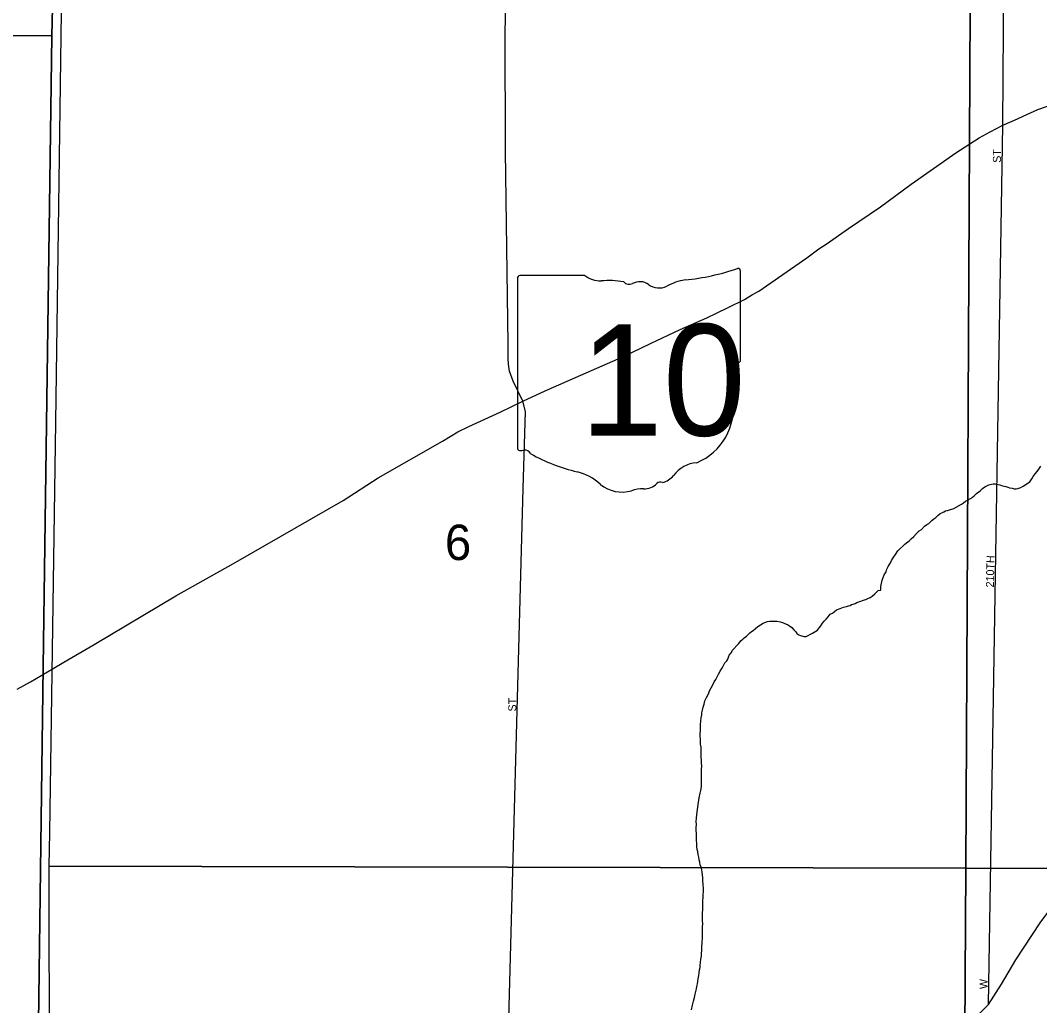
# Model space of a CAD drawing. Extents: x 2010165 to 2382125, y 1060529 to 1407316.
# Drawn here: x 2139850 to 2146217, y 1250703 to 1256857 of the extents above; entities that cross this region are included whole.
import ezdxf

# ---------------------------------------------------------------- set-up
doc = ezdxf.new("R2010")
doc.units = 0
for name, color, linetype in [('GM_X_City_Street', 7, 'Continuous'), ('GM_X_City_Street_Text', 7, 'Continuous'), ('GM_X_Corporation', 7, 'Continuous'), ('GM_X_Minor_River', 7, 'Continuous'), ('GM_X_Section', 7, 'Continuous'), ('GM_X_Section_Text', 7, 'Continuous'), ('GM_X_State_Location', 7, 'Continuous'), ('GM_X_State_Route', 7, 'Continuous'), ('GM_X_State_Shield', 7, 'Continuous')]:
    doc.layers.add(name, color=color, linetype=linetype)

msp = doc.modelspace()

# ---------------------------------------------------------------- linework, layer by layer
at = {"layer": 'GM_X_City_Street'}
for points in [[(2145986, 1256203.6), (2145993.8, 1257100.6), (2145959.9, 1257204.5), (2145991.2, 1261778.1)], [(2142989.1, 1254478.1), (2142929.1, 1254604.2), (2142905.5, 1254667.3), (2142899.2, 1254709.9), (2142896, 1254746.1), (2142897.6, 1254832.9), (2142880, 1256040.3), (2142877.6, 1256787.9), (2142889.9, 1257250.7)], [(2145896.5, 1250711.4), (2145986, 1256203.6)], [(2142849.3, 1248695), (2142990.6, 1253934.3), (2143004.8, 1254415.1), (2142989.1, 1254478.1)], [(2143466.6, 1248591.1), (2144705.3, 1249664), (2145420.2, 1250262.4), (2145633.3, 1250470), (2145791.9, 1250605.6), (2145896.5, 1250711.4), (2145979.1, 1250837.3), (2146067.9, 1250989.3), (2146219, 1251221.2), (2146335.9, 1251375.9), (2146504.5, 1251526.7), (2146723.4, 1251718.2), (2146818.4, 1251787)]]:
    msp.add_lwpolyline(points, dxfattribs=at)
at = {"layer": 'GM_X_Corporation'}
for points in [[(2140063.6, 1257468.8), (2140046.9, 1256760.6), (2137606.4, 1256780.5), (2137600.8, 1256668.1), (2134957.2, 1256693.9), (2134883.7, 1254009.9), (2132300.2, 1254032), (2132279.6, 1253153.3), (2132271.1, 1252778.2), (2132262.1, 1252535.5), (2132230.3, 1251466.2), (2124149.1, 1251538.9)], [(2139898.6, 1245676.5), (2139992.1, 1252819.5), (2140046.9, 1256760.6), (2140063.6, 1257468.8)], [(2124149.1, 1251538.9), (2132230.3, 1251466.2), (2132262.1, 1252535.5), (2132271.1, 1252778.2), (2132279.6, 1253153.3), (2132300.2, 1254032), (2134883.7, 1254009.9), (2134957.2, 1256693.9), (2137600.8, 1256668.1), (2137606.4, 1256780.5), (2140046.9, 1256760.6), (2139992.1, 1252819.5), (2139898.6, 1245676.5), (2139872.9, 1244267.3)]]:
    msp.add_lwpolyline(points, dxfattribs=at)
at = {"layer": 'GM_X_Minor_River'}
for points in [[(2146129.9, 1253958.6), (2146145.8, 1253968.9), (2146155.7, 1253975.1), (2146167.4, 1253993.4), (2146177.2, 1254007.6), (2146188.9, 1254025.9), (2146200.7, 1254040.2), (2146212.4, 1254054.5), (2146224.1, 1254072.8)], [(2144744.9, 1253008.8), (2144759, 1253009.1), (2144798.7, 1253029.9), (2144818.5, 1253042.3), (2144828.5, 1253048.5), (2144842.2, 1253064.8), (2144850, 1253075), (2144859.8, 1253091.3), (2144871.5, 1253105.6), (2144883.4, 1253117.8), (2144895.1, 1253132.1), (2144908.9, 1253148.4), (2144922.8, 1253154.7), (2144932.7, 1253162.9), (2144948.5, 1253175.3), (2144970.4, 1253183.7), (2144992.3, 1253192.2), (2145010.3, 1253196.5), (2145022.3, 1253200.8), (2145032.3, 1253203), (2145042.2, 1253209.2), (2145052.2, 1253211.4), (2145064.1, 1253215.6), (2145074.1, 1253221.8), (2145088, 1253226.1), (2145100, 1253230.4), (2145109.9, 1253234.6), (2145121.9, 1253238.8), (2145131.9, 1253241), (2145143.8, 1253247.2), (2145157.8, 1253253.5), (2145171.6, 1253261.8), (2145187.4, 1253276.2), (2145209.1, 1253296.7), (2145225.1, 1253299), (2145224.7, 1253321.1), (2145234, 1253361.4), (2145245.5, 1253393.7), (2145257.1, 1253414), (2145262.8, 1253430.2), (2145270.6, 1253446.4), (2145284.2, 1253468.7), (2145291.9, 1253482.9), (2145301.6, 1253501.1), (2145315.3, 1253521.5), (2145330.9, 1253543.9), (2145374.3, 1253584.8), (2145384.2, 1253593.1), (2145402, 1253607.4), (2145413.8, 1253619.7), (2145431.6, 1253634.1), (2145447.3, 1253652.5), (2145465.1, 1253668.9), (2145479, 1253677.2), (2145496.7, 1253697.6), (2145512.5, 1253707.9), (2145524.4, 1253714.1), (2145534.3, 1253724.4), (2145544.2, 1253732.6), (2145556, 1253744.9), (2145567.9, 1253753.1), (2145581.7, 1253765.4), (2145595.5, 1253777.7), (2145605.5, 1253781.9), (2145617.4, 1253788.2), (2145629.3, 1253794.4), (2145641.3, 1253796.7), (2145659.2, 1253803), (2145669.2, 1253805.2), (2145681.2, 1253809.5), (2145728.9, 1253836.5), (2145740.7, 1253844.7), (2145754.6, 1253855), (2145770.5, 1253863.4), (2145784.4, 1253871.7), (2145798.3, 1253880), (2145808.2, 1253888.2), (2145821.9, 1253902.5), (2145837.8, 1253912.8), (2145847.7, 1253921.1), (2145859.5, 1253933.3), (2145873.3, 1253943.6), (2145887.3, 1253949.9), (2145899.2, 1253956.2), (2145915.2, 1253960.5), (2145927.2, 1253962.7), (2145941.2, 1253963), (2145957.3, 1253959.3), (2145967.4, 1253955.4), (2145977.6, 1253951.6), (2145993.7, 1253947.9), (2146005.7, 1253946.2), (2146017.9, 1253942.4), (2146028, 1253938.6), (2146044.1, 1253934.8), (2146058.2, 1253931.1), (2146070.2, 1253931.3), (2146080.2, 1253933.5), (2146098.2, 1253939.9), (2146114.1, 1253948.2), (2146129.9, 1253958.6)], [(2144094.9, 1251599.4), (2144090.7, 1251613.4), (2144088.3, 1251631.4), (2144084, 1251647.4), (2144081.7, 1251665.4), (2144077.4, 1251679.4), (2144075, 1251697.4), (2144074.7, 1251715.4), (2144074.3, 1251737.5), (2144073.9, 1251757.6), (2144073.5, 1251777.6), (2144071.2, 1251797.7), (2144070.8, 1251815.7), (2144072.5, 1251833.8), (2144072.1, 1251853.9), (2144073.8, 1251874), (2144075.3, 1251898.1), (2144078.8, 1251928.3), (2144084.2, 1251960.5), (2144089.5, 1252000.7), (2144096.9, 1252031), (2144100.6, 1252047.1), (2144102.4, 1252057.2), (2144104.2, 1252071.3), (2144103.9, 1252087.3), (2144105.5, 1252107.4), (2144105.1, 1252127.5), (2144104.8, 1252145.5), (2144104.4, 1252165.6), (2144104.1, 1252181.6), (2144105.8, 1252197.7), (2144105.4, 1252219.8), (2144105.1, 1252235.8), (2144102.7, 1252255.9), (2144102.3, 1252278), (2144102, 1252298), (2144101.6, 1252318.1), (2144099.2, 1252336.1), (2144098.9, 1252354.1), (2144098.6, 1252370.2), (2144096.4, 1252382.2), (2144097.3, 1252438.4), (2144099, 1252458.5), (2144100.6, 1252480.6), (2144102.2, 1252500.7), (2144105.9, 1252518.9), (2144107.6, 1252532.9), (2144111.3, 1252549.1), (2144115, 1252567.2), (2144120.6, 1252587.4), (2144126.3, 1252607.6), (2144135.9, 1252627.8), (2144147.6, 1252650.1), (2144155.2, 1252670.3), (2144164.9, 1252688.6), (2144174.6, 1252706.8), (2144184.3, 1252725.1), (2144194, 1252741.3), (2144201.7, 1252757.5), (2144211.5, 1252773.8), (2144221.2, 1252792), (2144230.9, 1252808.3), (2144240.6, 1252824.5), (2144250.3, 1252844.8), (2144262.1, 1252857), (2144269.9, 1252867.2), (2144277.5, 1252891.5), (2144291.2, 1252909.8), (2144297, 1252921.9), (2144336.4, 1252962.8), (2144352.1, 1252983.2), (2144361.9, 1252991.4), (2144371.8, 1253001.6), (2144385.6, 1253011.9), (2144395.5, 1253022.2), (2144407.3, 1253032.4), (2144417.2, 1253040.6), (2144427.1, 1253046.8), (2144440.9, 1253059.2), (2144456.8, 1253071.5), (2144472.6, 1253081.8), (2144490.5, 1253092.2), (2144500.5, 1253096.4), (2144516.4, 1253102.8), (2144528.4, 1253105), (2144542.4, 1253105.3), (2144554.5, 1253105.5), (2144566.5, 1253105.7), (2144576.6, 1253103.9), (2144596.7, 1253100.3), (2144610.8, 1253096.5), (2144629, 1253088.9), (2144641.2, 1253083.1), (2144653.4, 1253075.3), (2144669.6, 1253065.6), (2144681.9, 1253051.7), (2144694.2, 1253037.9), (2144700.4, 1253028), (2144712.6, 1253020.2), (2144722.7, 1253014.4), (2144744.9, 1253008.8)], [(2144041.9, 1250677.2), (2144047.4, 1250705.4), (2144054.9, 1250731.6), (2144060.5, 1250753.8), (2144064.1, 1250776), (2144069.9, 1250792.1), (2144073.6, 1250808.3), (2144075.3, 1250822.3), (2144079, 1250838.5), (2144080.7, 1250854.6), (2144084.4, 1250870.7), (2144088.1, 1250890.8), (2144089.8, 1250908.9), (2144091.4, 1250927), (2144095.2, 1250941.1), (2144096.9, 1250955.2), (2144098.6, 1250973.3), (2144100.2, 1250993.4), (2144103.9, 1251011.6), (2144105.6, 1251029.6), (2144107.2, 1251047.7), (2144106.9, 1251067.8), (2144108.3, 1251099.9), (2144109.8, 1251124.1), (2144111.3, 1251150.2), (2144110.9, 1251174.2), (2144110.5, 1251196.3), (2144112.1, 1251214.4), (2144111.8, 1251234.5), (2144111.4, 1251252.5), (2144111.1, 1251268.6), (2144110.8, 1251284.6), (2144112.6, 1251298.7), (2144112.4, 1251308.8), (2144112.1, 1251326.8), (2144113.7, 1251344.9), (2144113.4, 1251360.9), (2144115.1, 1251377), (2144116.1, 1251435.3), (2144115.6, 1251459.3), (2144113.1, 1251483.4), (2144112.8, 1251501.4), (2144110.5, 1251519.4), (2144108.1, 1251539.5), (2144105.9, 1251551.5), (2144101.5, 1251567.4), (2144097.2, 1251583.4), (2144094.9, 1251599.4)]]:
    msp.add_lwpolyline(points, dxfattribs=at)
at = {"layer": 'GM_X_Section'}
for points in [[(2140107.2, 1256948.5), (2145783.4, 1256933.3), (2145755.1, 1251562.6), (2140029.9, 1251573.9), (2140033.8, 1251785.4), (2140070.7, 1254347.7), (2140106.7, 1256909.5)], [(2145783.4, 1256933.3), (2151585.7, 1256921.2), (2151537.5, 1251558.4), (2145755.1, 1251562.6)], [(2140029.9, 1251573.9), (2145755.1, 1251562.6), (2145721.8, 1246081.2), (2144233.9, 1246072.8), (2142054.5, 1246069.6), (2140054.4, 1246054.7), (2140034.8, 1248910.6)], [(2145755.1, 1251562.6), (2151537.5, 1251558.4), (2151505.5, 1246102.3), (2149530.7, 1246095.7), (2146829.9, 1246090.5), (2145721.8, 1246081.2)]]:
    msp.add_lwpolyline(points, close=True, dxfattribs=at)
at = {"layer": 'GM_X_State_Route'}
for points in [[(2140122.6, 1252848.6), (2140310.6, 1252960), (2140821.4, 1253262.7), (2141180.8, 1253464.5), (2141865.9, 1253859.5), (2142085.7, 1254000.5), (2142486.1, 1254229.1), (2142582.3, 1254287.4), (2142651.8, 1254321.4), (2142850.3, 1254411.9), (2142989.1, 1254478.1), (2143128, 1254543.7), (2143351.7, 1254640.5), (2143616.5, 1254757.2), (2143785.2, 1254839.2), (2143971.2, 1254925.9), (2144138.3, 1255000), (2144198.2, 1255028.3), (2144270.7, 1255064.6), (2144373.2, 1255115), (2144423.7, 1255145), (2144462.3, 1255165.5), (2144762.6, 1255374.4), (2144838.3, 1255431.1), (2144882.4, 1255458.7), (2145021.9, 1255557.3), (2145222.2, 1255692.8), (2145414.5, 1255834.7), (2145694, 1256030.5), (2145838.6, 1256124), (2145907.9, 1256161.8), (2145986, 1256203.6), (2146060, 1256234.3), (2146135.7, 1256269), (2146205.9, 1256299.8), (2146313.1, 1256339.2)], [(2139829.8, 1252681), (2139913.3, 1252726.7), (2140055.2, 1252808.6), (2140122.6, 1252848.6)]]:
    msp.add_lwpolyline(points, dxfattribs=at)
at = {"layer": 'GM_X_State_Shield'}
for p, q in [((2142955.3, 1255245.9), (2142955.3, 1254189.3)), ((2143376.7, 1255264.1), (2142969, 1255264.1)), ((2144347.5, 1254737.6), (2144347.5, 1255290.3)), ((2144347.3, 1254737.7), (2144347.5, 1254737.6))]:
    msp.add_line(p, q, dxfattribs=at)
for centre, radius, start, end in [((2142971.3, 1255248.2), 16.1, 98.1301, 188.1301), ((2143473.8, 1255386.8), 156.4, 231.61951, 271.11188), ((2143851.6, 1256704.7), 1476.4, 275.84447, 288.90645), ((2144332, 1255292.6), 15.5, 351.86209, 97.738), ((2143525.7, 1254670.9), 561.6, 80.48669, 94.98827), ((2143653.2, 1255253.7), 45.1, 219.79206, 297.10237), ((2143719.4, 1255131.5), 93.8, 54.46668, 119.14113), ((2143840.5, 1255299.1), 112.9, 233.85621, 294.82819), ((2144039.9, 1254941.4), 297, 97.34618, 120.76885), ((2144330.9, 1254735.4), 16.6, 289.60381, 7.73413), ((2144343.9, 1254697), 24, 107.94398, 210.33697), ((2144191.3, 1254627.1), 144, 340.03296, 23.64957), ((2144403, 1254506.3), 104.8, 136.8065, 186.92959), ((2143934.3, 1254435.9), 369.3, 292.30889, 8.98584), ((2142971.4, 1254187), 16.3, 171.95839, 258.30661), ((2142973.9, 1254295.1), 124.2, 267.33899, 280.60386), ((2142999.3, 1254128.4), 44.8, 29.74838, 93.27175), ((2143564.6, 1255077.7), 1066.1, 240.41292, 257.1985), ((2143246.7, 1253714.6), 333.6, 47.18416, 75.83597), ((2144090, 1253892.7), 202.2, 94.40312, 142.57675), ((2143847.3, 1253941.6), 31.8, 65.75173, 132.64842), ((2143833.7, 1254086.9), 119.3, 282.87319, 323.27711), ((2143607.5, 1254123.1), 211.7, 230.70037, 286.29184), ((2143729.8, 1253757.8), 173.9, 85.69512, 111.20995), ((2143745.3, 1254044), 112.8, 268.77702, 315.54927)]:
    msp.add_arc(centre, radius, start, end, dxfattribs=at)

# ---------------------------------------------------------------- texts
at = {"layer": 'GM_X_City_Street_Text'}
for s, rotation, p in [('ST', 90, (2145974.9, 1255967.9)), ('210TH', 88.83149, (2145930.9, 1253314.9)), ('ST', 90, (2142947.7, 1252540.3)), ('W', 90, (2145891.3, 1250806.7))]:
    msp.add_text(s, height=50, rotation=rotation, dxfattribs=at).set_placement(p)
at = {"layer": 'GM_X_Section_Text'}
msp.add_text('6', height=221, rotation=0.00001, dxfattribs=at).set_placement((2142501.7, 1253486.6))
at = {"layer": 'GM_X_State_Location'}
for s in ['s', 'r']:
    msp.add_text(s, height=1, dxfattribs=at).set_placement((2143635.7, 1254647.4))
msp.add_text('10', height=1, rotation=0.00001, dxfattribs=at).set_placement((2143383.9, 1254574.6))
at = {"layer": 'GM_X_State_Shield'}
msp.add_text('10', height=696.1, dxfattribs=at).set_placement((2143345.7, 1254263.8))

doc.saveas('drawing.dxf')
